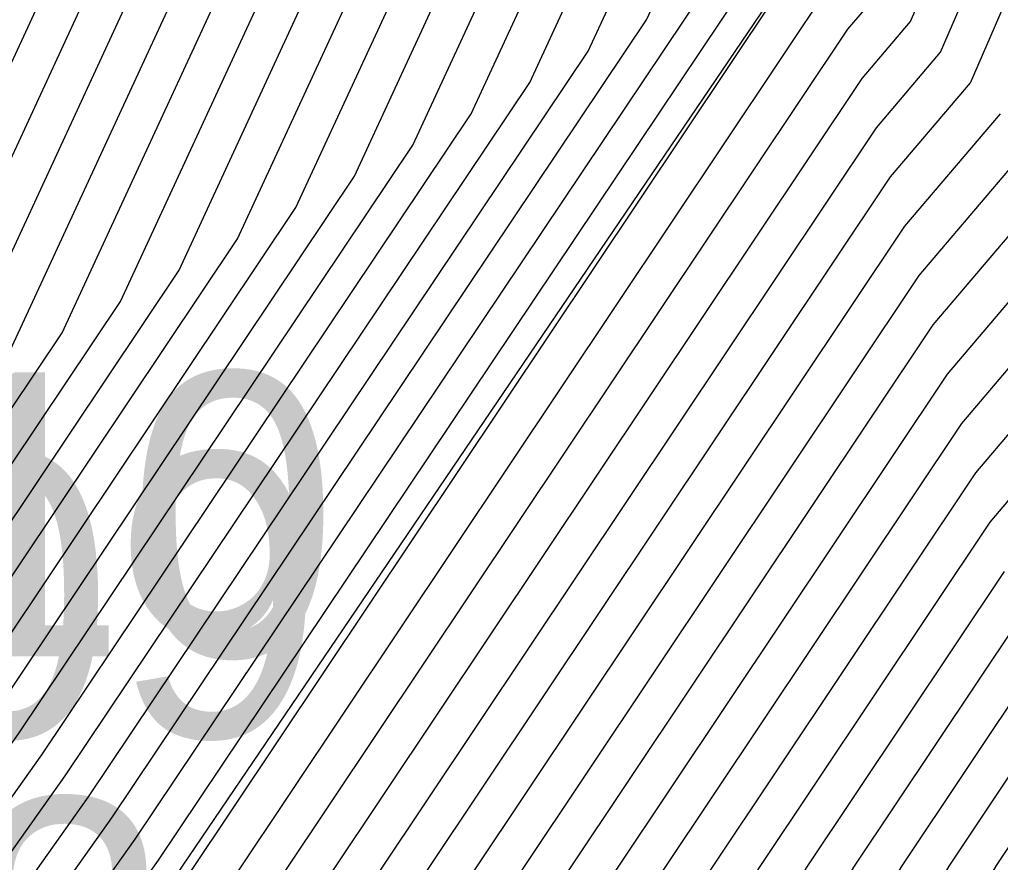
# Model space of a CAD drawing. Extents: x 2188792 to 2191981, y 386090 to 389710.
# Drawn here: x 2190431.06 to 2190439.7, y 387979.9 to 387987.33 of the extents above; entities that cross this region are included whole.
import ezdxf

# ---------------------------------------------------------------- set-up
doc = ezdxf.new("R2010")
doc.units = 0
for name, color, linetype in [('DTM Contours Major', 7, 'Continuous'), ('DTM Contours Minor', 7, 'Continuous'), ('Exist Structure Major Bridge WW Cogo Elevation', 7, 'Continuous'), ('Exist Structure Major Bridge WW Cogo Number', 7, 'Continuous'), ('PH Exist DTM Breakline', 7, 'Continuous')]:
    doc.layers.add(name, color=color, linetype=linetype)

msp = doc.modelspace()

# ---------------------------------------------------------------- linework, layer by layer
at = {"layer": 'DTM Contours Major'}
for points in [[(2190394.8948, 387987.5434), (2190398.104, 387985.2074), (2190402.4169, 387982.0331), (2190405.6419, 387979.6855), (2190409.9425, 387976.5204), (2190413.183, 387974.1615), (2190413.5994, 387973.8834), (2190414.186, 387973.3599), (2190415.9778, 387972.1196), (2190415.993, 387971.9855), (2190419.4483, 387969.656), (2190419.815, 387969.6494), (2190419.7168, 387969.9075), (2190419.7981, 387969.922), (2190419.8779, 387970.024), (2190420.2492, 387970.5821), (2190420.623, 387970.7984), (2190421.6241, 387972.1307), (2190422.2599, 387973.0643), (2190428.5915, 387982.3276), (2190428.9937, 387982.8952), (2190429.3766, 387983.4666), (2190432.5628, 387990.3579)], [(2190392.2477, 387989.0876), (2190398.2715, 387984.703), (2190400.0668, 387983.3816), (2190406.0769, 387979.0067), (2190407.8835, 387977.6771), (2190413.8803, 387973.3117), (2190414.0567, 387973.1939), (2190414.3054, 387972.972), (2190415.0648, 387972.4463), (2190415.0712, 387972.3895), (2190420.3634, 387968.8216), (2190420.5229, 387968.8187), (2190420.4802, 387968.931), (2190420.9082, 387969.0075), (2190421.3285, 387969.5446), (2190421.4939, 387969.7932), (2190421.6605, 387969.8896), (2190422.1064, 387970.4831), (2190423.6948, 387972.8152), (2190427.996, 387979.1081), (2190430.0221, 387981.967), (2190431.9508, 387984.8453), (2190434.1967, 387989.703)], [(2190396.6383, 387979.4495), (2190403.5764, 387974.1226), (2190403.8332, 387973.9208), (2190404.6933, 387973.2161), (2190410.955, 387968.3908), (2190413.1827, 387967.3116), (2190414.3322, 387966.8354), (2190417.1065, 387965.7259), (2190417.5421, 387965.7031), (2190419.4121, 387965.7676), (2190419.7479, 387965.8948), (2190421.2808, 387966.7859), (2190421.5719, 387966.9829), (2190421.6272, 387967.1626), (2190422.024, 387968.1441), (2190422.1343, 387968.463), (2190422.442, 387968.8591), (2190422.6464, 387968.9406), (2190423.1279, 387969.6271), (2190425.1296, 387972.5662), (2190427.4005, 387975.8886), (2190431.0505, 387981.0388), (2190434.5249, 387986.224), (2190435.8306, 387989.048)], [(2190399.201, 387973.9579), (2190402.1428, 387971.6457), (2190407.1525, 387967.5414), (2190408.7848, 387966.2735), (2190409.6943, 387965.7861), (2190415.2431, 387963.5017), (2190416.1797, 387963.2009), (2190418.9407, 387963.0603), (2190419.1033, 387963.0362), (2190420.1351, 387963.4577), (2190421.5343, 387963.9875), (2190421.6417, 387964.05), (2190423.9364, 387965.6025), (2190424.1239, 387966.2125), (2190424.2804, 387966.6887), (2190424.4535, 387966.8834), (2190427.1982, 387970.507), (2190428.262, 387971.7049), (2190428.9265, 387972.5629), (2190433.1431, 387978.6663), (2190433.8031, 387979.8051), (2190438.4826, 387986.811), (2190438.9078, 387987.3116), (2190439.5172, 387988.718)], [(2190395.9396, 387978.2239), (2190401.3887, 387974.0403), (2190402.988, 387972.7832), (2190408.345, 387968.3944), (2190409.7876, 387967.2826), (2190410.3009, 387967.034), (2190415.3549, 387964.9402), (2190416.5227, 387964.4732), (2190418.3493, 387964.3775), (2190419.2329, 387964.4079), (2190420.6411, 387964.9412), (2190421.4612, 387965.4179), (2190422.7541, 387966.2927), (2190422.9995, 387967.0906), (2190423.1639, 387967.4972), (2190423.2549, 387967.7606), (2190423.4217, 387967.8272), (2190426.3524, 387972.0058), (2190426.5645, 387972.3171), (2190426.805, 387972.6691), (2190432.0789, 387980.1106), (2190437.099, 387987.6027)], [(2190397.0132, 387973.8756), (2190401.2976, 387970.5081), (2190403.8901, 387968.3841), (2190407.8522, 387965.3067), (2190410.06, 387964.1236), (2190412.1121, 387963.2787), (2190416.4778, 387961.8766), (2190417.6794, 387961.8154), (2190419.4001, 387961.5607), (2190420.8732, 387962.1626), (2190421.8168, 387962.3713), (2190422.5392, 387962.9101), (2190422.8754, 387963.1732), (2190424.5814, 387964.3524), (2190425.1392, 387964.8764), (2190425.3408, 387965.4896), (2190426.1052, 387966.3493), (2190427.7244, 387968.487), (2190429.9949, 387971.0438), (2190431.4132, 387972.8752), (2190434.2264, 387976.9472), (2190435.8976, 387979.831), (2190439.1094, 387984.6395), (2190440.2301, 387985.9589)], [(2190413.1756, 387959.5029), (2190416.4423, 387959.694), (2190416.9995, 387959.8778), (2190418.3579, 387960.2835), (2190419.6969, 387960.0853), (2190419.9364, 387960.1831), (2190421.9909, 387960.6376), (2190423.5638, 387961.8106), (2190424.296, 387962.3837), (2190425.0117, 387962.8783), (2190426.3504, 387964.136), (2190426.4011, 387964.2906), (2190427.7569, 387965.8153), (2190428.2505, 387966.467), (2190431.7277, 387970.3828), (2190433.8999, 387973.1875), (2190435.3097, 387975.2282), (2190437.9921, 387979.8569), (2190439.7362, 387982.468)]]:
    msp.add_lwpolyline(points, dxfattribs=at)
at = {"layer": 'DTM Contours Minor'}
for points in [[(2190394.3654, 387987.8522), (2190398.1375, 387985.1065), (2190401.9468, 387982.3028), (2190405.7289, 387979.5497), (2190409.5307, 387976.7518), (2190413.3224, 387973.9915), (2190413.6908, 387973.7455), (2190414.2099, 387973.2824), (2190415.7952, 387972.185), (2190415.8087, 387972.0663), (2190419.6314, 387969.4891), (2190419.9566, 387969.4832), (2190419.8695, 387969.7122), (2190420.0201, 387969.7391), (2190420.168, 387969.9281), (2190420.4981, 387970.4243), (2190420.8305, 387970.6166), (2190421.7205, 387971.8012), (2190422.5469, 387973.0144), (2190428.4724, 387981.6837), (2190429.1994, 387982.7095), (2190429.8915, 387983.7424), (2190432.8896, 387990.2269)], [(2190393.836, 387988.1611), (2190398.171, 387985.0056), (2190401.4768, 387982.5725), (2190405.8159, 387979.414), (2190409.1189, 387976.9831), (2190413.4619, 387973.8216), (2190413.7823, 387973.6076), (2190414.2338, 387973.2048), (2190415.6126, 387972.2503), (2190415.6243, 387972.1471), (2190419.8144, 387969.3222), (2190420.0982, 387969.3171), (2190420.0222, 387969.5169), (2190420.2422, 387969.5562), (2190420.4582, 387969.8322), (2190420.7471, 387970.2665), (2190421.038, 387970.4349), (2190421.817, 387971.4716), (2190422.8338, 387972.9646), (2190428.3533, 387981.0398), (2190429.4051, 387982.5239), (2190430.4063, 387984.0181), (2190433.2163, 387990.096)], [(2190390.6594, 387990.0142), (2190398.372, 387984.4003), (2190398.6567, 387984.1907), (2190406.338, 387978.5994), (2190406.6481, 387978.3711), (2190414.2986, 387972.8019), (2190414.3312, 387972.7802), (2190414.377, 387972.7393), (2190414.517, 387972.6424), (2190414.5182, 387972.6319), (2190420.9125, 387968.321), (2190420.9476, 387968.3203), (2190420.9382, 387968.345), (2190421.5743, 387968.4588), (2190422.1989, 387969.257), (2190422.2408, 387969.3199), (2190422.283, 387969.3443), (2190422.3959, 387969.4946), (2190424.5557, 387972.6658), (2190427.6387, 387977.1764), (2190430.6392, 387981.4101), (2190433.4952, 387985.6725), (2190435.177, 387989.31)], [(2190393.3065, 387988.4699), (2190398.2045, 387984.9047), (2190401.0068, 387982.8422), (2190405.9029, 387979.2782), (2190408.7071, 387977.2144), (2190413.6014, 387973.6516), (2190413.8738, 387973.4697), (2190414.2576, 387973.1272), (2190415.43, 387972.3156), (2190415.44, 387972.2279), (2190419.9974, 387969.1553), (2190420.2397, 387969.151), (2190420.1748, 387969.3216), (2190420.4642, 387969.3733), (2190420.7483, 387969.7364), (2190420.996, 387970.1088), (2190421.2455, 387970.2531), (2190421.9135, 387971.1421), (2190423.1208, 387972.9148), (2190428.2342, 387980.3959), (2190429.6108, 387982.3383), (2190430.9211, 387984.2938), (2190433.5431, 387989.965)], [(2190392.7771, 387988.7788), (2190398.238, 387984.8038), (2190400.5368, 387983.1119), (2190405.9899, 387979.1424), (2190408.2953, 387977.4458), (2190413.7408, 387973.4817), (2190413.9653, 387973.3318), (2190414.2815, 387973.0496), (2190415.2474, 387972.381), (2190415.2556, 387972.3087), (2190420.1804, 387968.9885), (2190420.3813, 387968.9849), (2190420.3275, 387969.1263), (2190420.6862, 387969.1904), (2190421.0384, 387969.6405), (2190421.245, 387969.951), (2190421.453, 387970.0714), (2190422.01, 387970.8126), (2190423.4078, 387972.865), (2190428.1151, 387979.752), (2190429.8165, 387982.1526), (2190431.4359, 387984.5696), (2190433.8699, 387989.834)], [(2190391.1888, 387989.7054), (2190398.3385, 387984.5012), (2190399.1267, 387983.921), (2190406.2509, 387978.7351), (2190407.0599, 387978.1398), (2190414.1592, 387972.9718), (2190414.2397, 387972.9181), (2190414.3531, 387972.8168), (2190414.6996, 387972.577), (2190414.7025, 387972.5511), (2190420.7294, 387968.4878), (2190420.806, 387968.4865), (2190420.7855, 387968.5404), (2190421.3523, 387968.6417), (2190421.9088, 387969.3529), (2190421.9919, 387969.4777), (2190422.0755, 387969.5261), (2190422.2994, 387969.8241), (2190424.2687, 387972.7156), (2190427.7578, 387977.8203), (2190430.4335, 387981.5957), (2190432.9804, 387985.3968), (2190434.8502, 387989.441)], [(2190391.7183, 387989.3965), (2190398.305, 387984.6021), (2190399.5967, 387983.6513), (2190406.1639, 387978.8709), (2190407.4717, 387977.9084), (2190414.0197, 387973.1418), (2190414.1482, 387973.056), (2190414.3293, 387972.8944), (2190414.8822, 387972.5117), (2190414.8869, 387972.4703), (2190420.5464, 387968.6547), (2190420.6644, 387968.6526), (2190420.6328, 387968.7357), (2190421.1303, 387968.8246), (2190421.6187, 387969.4487), (2190421.7429, 387969.6355), (2190421.868, 387969.7079), (2190422.2029, 387970.1536), (2190423.9817, 387972.7654), (2190427.8769, 387978.4642), (2190430.2278, 387981.7813), (2190432.4656, 387985.1211), (2190434.5234, 387989.572)], [(2190413.7591, 387967.3672), (2190414.1277, 387967.2145), (2190417.2233, 387965.9764), (2190417.3807, 387965.9682), (2190419.4479, 387966.0396), (2190419.5693, 387966.0855), (2190421.2447, 387967.0595), (2190421.3355, 387967.121), (2190421.3527, 387967.177), (2190421.7554, 387968.1729), (2190421.6427, 387968.2484), (2190421.7963, 387968.2759), (2190422.4891, 387969.1611), (2190422.4898, 387969.1622), (2190422.4905, 387969.1626), (2190422.4924, 387969.1651), (2190424.8426, 387972.616), (2190427.5196, 387976.5325), (2190430.8448, 387981.2244), (2190434.0101, 387985.9483), (2190435.5038, 387989.179)], [(2190409.8406, 387965.1211), (2190413.9907, 387963.4125), (2190416.299, 387962.6712), (2190418.4362, 387962.5623), (2190419.222, 387962.446), (2190421.4352, 387963.3503), (2190421.7123, 387963.4116), (2190421.9244, 387963.5697), (2190422.0231, 387963.647), (2190424.3233, 387965.2368), (2190424.4126, 387965.3207), (2190424.7046, 387966.2091), (2190425.1142, 387966.6698), (2190427.4087, 387969.699), (2190428.9552, 387971.4405), (2190429.9212, 387972.6878), (2190433.5764, 387977.9786), (2190434.6409, 387979.8154), (2190438.7333, 387985.9424), (2190439.4367, 387986.7705), (2190440.4449, 387989.0971)], [(2190396.4986, 387979.2043), (2190403.1389, 387974.1062), (2190403.6642, 387973.6933), (2190405.4237, 387972.2517), (2190410.7215, 387968.1692), (2190412.6064, 387967.2561), (2190414.5368, 387966.4564), (2190416.9897, 387965.4753), (2190417.7036, 387965.438), (2190419.3762, 387965.4957), (2190419.9266, 387965.7041), (2190421.3168, 387966.5123), (2190421.8084, 387966.8449), (2190421.9016, 387967.1482), (2190422.252, 387968.0148), (2190422.446, 387968.5761), (2190422.8015, 387968.7179), (2190423.7728, 387970.1029), (2190425.4166, 387972.5164), (2190427.2814, 387975.2447), (2190431.2562, 387980.8531), (2190435.0397, 387986.4998), (2190436.1573, 387988.917)], [(2190409.7675, 387965.4536), (2190414.6169, 387963.4571), (2190416.2394, 387962.936), (2190418.6884, 387962.8113), (2190419.1627, 387962.7411), (2190421.6226, 387963.7462), (2190421.6775, 387963.7583), (2190421.7194, 387963.7896), (2190421.739, 387963.8049), (2190422.6215, 387964.4149), (2190424.1728, 387965.4645), (2190424.229, 387965.6473), (2190424.4925, 387966.4489), (2190424.7839, 387966.7766), (2190427.3035, 387970.103), (2190428.6086, 387971.5727), (2190429.4238, 387972.6254), (2190433.3598, 387978.3224), (2190434.222, 387979.8102), (2190438.608, 387986.3767), (2190439.1723, 387987.041), (2190439.981, 387988.9076)], [(2190396.3588, 387978.9592), (2190402.7013, 387974.0897), (2190403.4951, 387973.4658), (2190406.154, 387971.2874), (2190410.488, 387967.9475), (2190412.03, 387967.2006), (2190414.7413, 387966.0773), (2190416.873, 387965.2248), (2190417.865, 387965.1728), (2190419.3404, 387965.2237), (2190420.1052, 387965.5133), (2190421.3529, 387966.2387), (2190422.0448, 387966.7068), (2190422.1761, 387967.1338), (2190422.48, 387967.8854), (2190422.6483, 387968.3722), (2190422.9565, 387968.4952), (2190424.4177, 387970.5786), (2190425.7035, 387972.4665), (2190427.1623, 387974.6008), (2190431.4619, 387980.6675), (2190435.5545, 387986.7755), (2190436.4841, 387988.786)], [(2190396.2191, 387978.7141), (2190402.2638, 387974.0732), (2190403.3261, 387973.2383), (2190406.8843, 387970.3231), (2190410.2546, 387967.7259), (2190411.4536, 387967.1451), (2190414.9459, 387965.6983), (2190416.7562, 387964.9743), (2190418.0265, 387964.9077), (2190419.3046, 387964.9518), (2190420.2838, 387965.3226), (2190421.389, 387965.9651), (2190422.2813, 387966.5688), (2190422.4505, 387967.1194), (2190422.7079, 387967.756), (2190422.8505, 387968.1684), (2190423.1116, 387968.2725), (2190425.0626, 387971.0543), (2190425.9905, 387972.4167), (2190427.0432, 387973.9569), (2190431.6676, 387980.4819), (2190436.0694, 387987.0512), (2190436.8109, 387988.6551)], [(2190396.0794, 387978.469), (2190401.8262, 387974.0568), (2190403.157, 387973.0107), (2190407.6147, 387969.3587), (2190410.0211, 387967.5043), (2190410.8773, 387967.0895), (2190415.1504, 387965.3192), (2190416.6394, 387964.7237), (2190418.1879, 387964.6426), (2190419.2687, 387964.6799), (2190420.4625, 387965.1319), (2190421.4251, 387965.6915), (2190422.5177, 387966.4308), (2190422.725, 387967.105), (2190422.9359, 387967.6266), (2190423.0527, 387967.9645), (2190423.2666, 387968.0499), (2190425.7075, 387971.5301), (2190426.2775, 387972.3669), (2190426.9241, 387973.313), (2190431.8732, 387980.2962), (2190436.5842, 387987.327), (2190437.1377, 387988.5241)], [(2190411.0059, 387966.1533), (2190415.764, 387964.1821), (2190416.2892, 387963.9721), (2190418.6722, 387963.8472), (2190419.1612, 387963.8641), (2190420.9984, 387964.5597), (2190421.5334, 387964.8707), (2190423.227, 387966.0166), (2190423.5484, 387967.0618), (2190423.6198, 387967.2385), (2190423.6594, 387967.3529), (2190423.7318, 387967.3818), (2190425.4127, 387969.7784), (2190426.8826, 387971.7189), (2190427.2223, 387972.1015), (2190427.4345, 387972.3755), (2190432.4932, 387979.6977), (2190432.5464, 387979.7895), (2190438.1066, 387988.1139)], [(2190395.7999, 387977.9788), (2190400.9511, 387974.0238), (2190402.819, 387972.5557), (2190409.0753, 387967.43), (2190409.5542, 387967.061), (2190409.7245, 387966.9785), (2190415.5595, 387964.5611), (2190416.4059, 387964.2226), (2190418.5108, 387964.1123), (2190419.197, 387964.136), (2190420.8198, 387964.7504), (2190421.4973, 387965.1443), (2190422.9906, 387966.1547), (2190423.2739, 387967.0762), (2190423.3918, 387967.3678), (2190423.4571, 387967.5568), (2190423.5768, 387967.6045), (2190426.3517, 387971.561), (2190426.7774, 387972.1229), (2190426.8757, 387972.2337), (2190426.9372, 387972.3131), (2190428.7651, 387974.959), (2190432.2846, 387979.9249), (2190437.6139, 387987.8784)], [(2190400.076, 387973.9909), (2190402.4809, 387972.1007), (2190408.4574, 387967.2043), (2190409.1578, 387966.6602), (2190409.5481, 387966.4511), (2190414.1217, 387964.5682), (2190415.9686, 387963.803), (2190416.1724, 387963.7215), (2190418.8337, 387963.5821), (2190419.1253, 387963.5921), (2190421.177, 387964.369), (2190421.5695, 387964.5972), (2190423.4635, 387965.8786), (2190423.8228, 387967.0474), (2190423.8478, 387967.1091), (2190423.8616, 387967.149), (2190423.8869, 387967.1591), (2190424.4736, 387967.9957), (2190426.9878, 387971.3149), (2190427.5689, 387971.9693), (2190427.9318, 387972.438), (2190432.7098, 387979.3539), (2190432.9653, 387979.7947), (2190438.2319, 387987.6796)], [(2190399.6385, 387973.9744), (2190402.3118, 387971.8732), (2190407.8049, 387967.3728), (2190408.9713, 387966.4669), (2190409.6212, 387966.1186), (2190415.8694, 387963.5463), (2190416.1201, 387963.4657), (2190417.387, 387963.4012), (2190418.9951, 387963.317), (2190419.0895, 387963.3202), (2190421.3557, 387964.1783), (2190421.6056, 387964.3236), (2190423.6999, 387965.7405), (2190424.0188, 387966.7776), (2190424.0684, 387966.9285), (2190424.1232, 387966.9902), (2190427.093, 387970.9109), (2190427.9154, 387971.8371), (2190428.4292, 387972.5004), (2190432.9265, 387979.0101), (2190433.3842, 387979.7999), (2190438.3573, 387987.2453), (2190438.6434, 387987.5821)], [(2190397.8883, 387973.9085), (2190401.6357, 387970.9631), (2190405.195, 387968.047), (2190408.2253, 387965.6934), (2190409.9137, 387964.7886), (2190413.3645, 387963.3679), (2190416.3586, 387962.4063), (2190418.1839, 387962.3134), (2190419.2814, 387962.1509), (2190421.2479, 387962.9544), (2190421.7471, 387963.0648), (2190422.1293, 387963.3498), (2190422.3072, 387963.4891), (2190424.4093, 387964.942), (2190424.6548, 387965.1726), (2190424.9166, 387965.9692), (2190425.4445, 387966.5629), (2190427.5139, 387969.295), (2190429.3017, 387971.3083), (2190430.4185, 387972.7503), (2190433.7931, 387977.6348), (2190435.0598, 387979.8206), (2190438.8587, 387985.5081), (2190439.7012, 387986.4999)], [(2190397.4508, 387973.8921), (2190401.4666, 387970.7356), (2190404.5426, 387968.2156), (2190408.0387, 387965.5), (2190409.9869, 387964.4561), (2190412.7383, 387963.3233), (2190416.4182, 387962.1415), (2190417.9317, 387962.0644), (2190419.3407, 387961.8558), (2190421.0605, 387962.5585), (2190421.7819, 387962.7181), (2190422.3342, 387963.13), (2190422.5913, 387963.3312), (2190424.4954, 387964.6472), (2190424.897, 387965.0245), (2190425.1287, 387965.7294), (2190425.7749, 387966.4561), (2190427.6191, 387968.891), (2190429.6483, 387971.176), (2190430.9158, 387972.8127), (2190434.0098, 387977.291), (2190435.4787, 387979.8258), (2190438.984, 387985.0738), (2190439.9657, 387986.2294)], [(2190396.5757, 387973.8591), (2190401.1286, 387970.2806), (2190403.2376, 387968.5527), (2190407.6657, 387965.1133), (2190410.1331, 387963.7911), (2190411.4859, 387963.2341), (2190416.5375, 387961.6118), (2190417.4272, 387961.5665), (2190419.4595, 387961.2656), (2190420.6858, 387961.7667), (2190421.8516, 387962.0246), (2190422.7441, 387962.6902), (2190423.1595, 387963.0153), (2190424.6675, 387964.0576), (2190425.3815, 387964.7284), (2190425.5529, 387965.2498), (2190426.4356, 387966.2425), (2190427.8296, 387968.083), (2190430.3414, 387970.9116), (2190431.9105, 387972.9377), (2190434.4431, 387976.6034), (2190436.3165, 387979.8361), (2190439.2348, 387984.2052), (2190440.4946, 387985.6883)], [(2190396.1381, 387973.8427), (2190400.9595, 387970.0531), (2190402.5852, 387968.7213), (2190407.4792, 387964.9199), (2190410.2062, 387963.4586), (2190410.8597, 387963.1896), (2190416.5971, 387961.3469), (2190417.1749, 387961.3175), (2190419.5188, 387960.9705), (2190420.4985, 387961.3708), (2190421.8864, 387961.6778), (2190422.949, 387962.4703), (2190423.4437, 387962.8574), (2190424.7536, 387963.7627), (2190425.6237, 387964.5803), (2190425.7649, 387965.01), (2190426.7659, 387966.1357), (2190427.9348, 387967.679), (2190430.688, 387970.7794), (2190432.4079, 387973.0001), (2190434.6597, 387976.2596), (2190436.7354, 387979.8413), (2190439.3601, 387983.7709), (2190440.759, 387985.4178)], [(2190410.7344, 387962.9841), (2190416.6567, 387961.0821), (2190416.9227, 387961.0686), (2190419.5782, 387960.6754), (2190420.3111, 387960.9749), (2190421.9213, 387961.3311), (2190423.154, 387962.2504), (2190423.7278, 387962.6995), (2190424.8396, 387963.4679), (2190425.8659, 387964.4322), (2190425.977, 387964.7702), (2190427.0962, 387966.0289), (2190428.04, 387967.275), (2190431.0346, 387970.6472), (2190432.9052, 387973.0626), (2190434.8764, 387975.9158), (2190437.1543, 387979.8465), (2190439.4855, 387983.3366), (2190441.0235, 387985.1473)], [(2190412.0466, 387961.083), (2190416.0165, 387960.6687), (2190416.6735, 387960.7071), (2190416.745, 387960.7307), (2190416.9193, 387960.7827), (2190419.6375, 387960.3804), (2190420.1238, 387960.579), (2190421.9561, 387960.9843), (2190423.3589, 387962.0305), (2190424.0119, 387962.5416), (2190424.9257, 387963.1731), (2190426.1081, 387964.2841), (2190426.1891, 387964.5304), (2190427.4266, 387965.9221), (2190428.1453, 387966.871), (2190431.3812, 387970.515), (2190433.4025, 387973.125), (2190435.093, 387975.572), (2190437.5732, 387979.8517), (2190439.6108, 387982.9023), (2190441.2879, 387984.8767)], [(2190413.417, 387958.5174), (2190416.2111, 387958.6808), (2190417.2539, 387959.0249), (2190419.7513, 387959.7707), (2190419.7908, 387959.7965), (2190422.0258, 387960.2908), (2190423.7688, 387961.5908), (2190424.5801, 387962.2257), (2190425.0978, 387962.5835), (2190426.5926, 387963.988), (2190426.6132, 387964.0508), (2190428.0872, 387965.7085), (2190428.3557, 387966.063), (2190432.0743, 387970.2506), (2190434.3972, 387973.25), (2190435.5263, 387974.8844), (2190438.411, 387979.862), (2190439.8615, 387982.0337)], [(2190413.6583, 387957.5319), (2190415.9799, 387957.6677), (2190417.5084, 387958.172), (2190419.6423, 387958.8093), (2190421.0368, 387959.7176), (2190422.0606, 387959.9441), (2190423.9737, 387961.3709), (2190424.8642, 387962.0678), (2190425.1838, 387962.2887), (2190426.5237, 387963.5476), (2190427.007, 387964.0358), (2190427.828, 387964.9386), (2190428.4176, 387965.6017), (2190428.4609, 387965.659), (2190432.4209, 387970.1184), (2190434.8945, 387973.3124), (2190435.743, 387974.5406), (2190438.8299, 387979.8672), (2190439.9869, 387981.5994)], [(2190413.8996, 387956.5464), (2190415.7487, 387956.6546), (2190417.7629, 387957.3191), (2190419.5332, 387957.8478), (2190421.995, 387959.4512), (2190422.0406, 387959.4525), (2190422.4048, 387959.828), (2190424.1786, 387961.151), (2190425.1483, 387961.9099), (2190425.2699, 387961.9939), (2190425.7795, 387962.4727), (2190427.795, 387964.5088), (2190428.9569, 387965.7865), (2190430.3442, 387967.2573), (2190432.7674, 387969.9862), (2190435.3919, 387973.3749), (2190435.9597, 387974.1968), (2190439.2488, 387979.8724), (2190440.1123, 387981.1651)], [(2190412.6504, 387955.0326), (2190414.141, 387955.5609), (2190415.5175, 387955.6414), (2190418.0174, 387956.4662), (2190419.4241, 387956.8864), (2190421.3804, 387958.1605), (2190421.7207, 387958.1696), (2190424.3524, 387960.8833), (2190424.9576, 387961.0989), (2190425.8454, 387962.2162), (2190428.583, 387964.9818), (2190429.5462, 387966.0409), (2190432.6517, 387969.3334), (2190433.114, 387969.854), (2190435.8892, 387973.4373), (2190436.1763, 387973.8529), (2190439.6677, 387979.8776), (2190440.2376, 387980.7308)]]:
    msp.add_lwpolyline(points, dxfattribs=at)
at = {"layer": 'PH Exist DTM Breakline'}
msp.add_lwpolyline([(2190491.0772, 388061.7473), (2190486.5606, 388055.629), (2190482.044, 388049.5106), (2190477.5275, 388043.3922), (2190471.7771, 388035.9309), (2190466.0267, 388028.4696), (2190460.2763, 388021.0082), (2190454.4724, 388013.59), (2190448.6684, 388006.1718), (2190443.47, 387998.4587), (2190438.0994, 387988.1385), (2190432.4361, 387979.7882), (2190426.7345, 387972.2876), (2190423.97, 387967.0397)], dxfattribs=at)

# ---------------------------------------------------------------- texts
at = {"layer": 'Exist Structure Major Bridge WW Cogo Elevation'}
msp.add_text('58.12', height=2.5, dxfattribs=at).set_placement((2190424.016, 387977.9703))
at = {"layer": 'Exist Structure Major Bridge WW Cogo Number'}
for s, p in [('LC710', (2190424.016, 387981.7203)), ('LC709', (2190423.891, 387981.01))]:
    msp.add_text(s, height=2.5, dxfattribs=at).set_placement(p)

doc.saveas('drawing.dxf')
